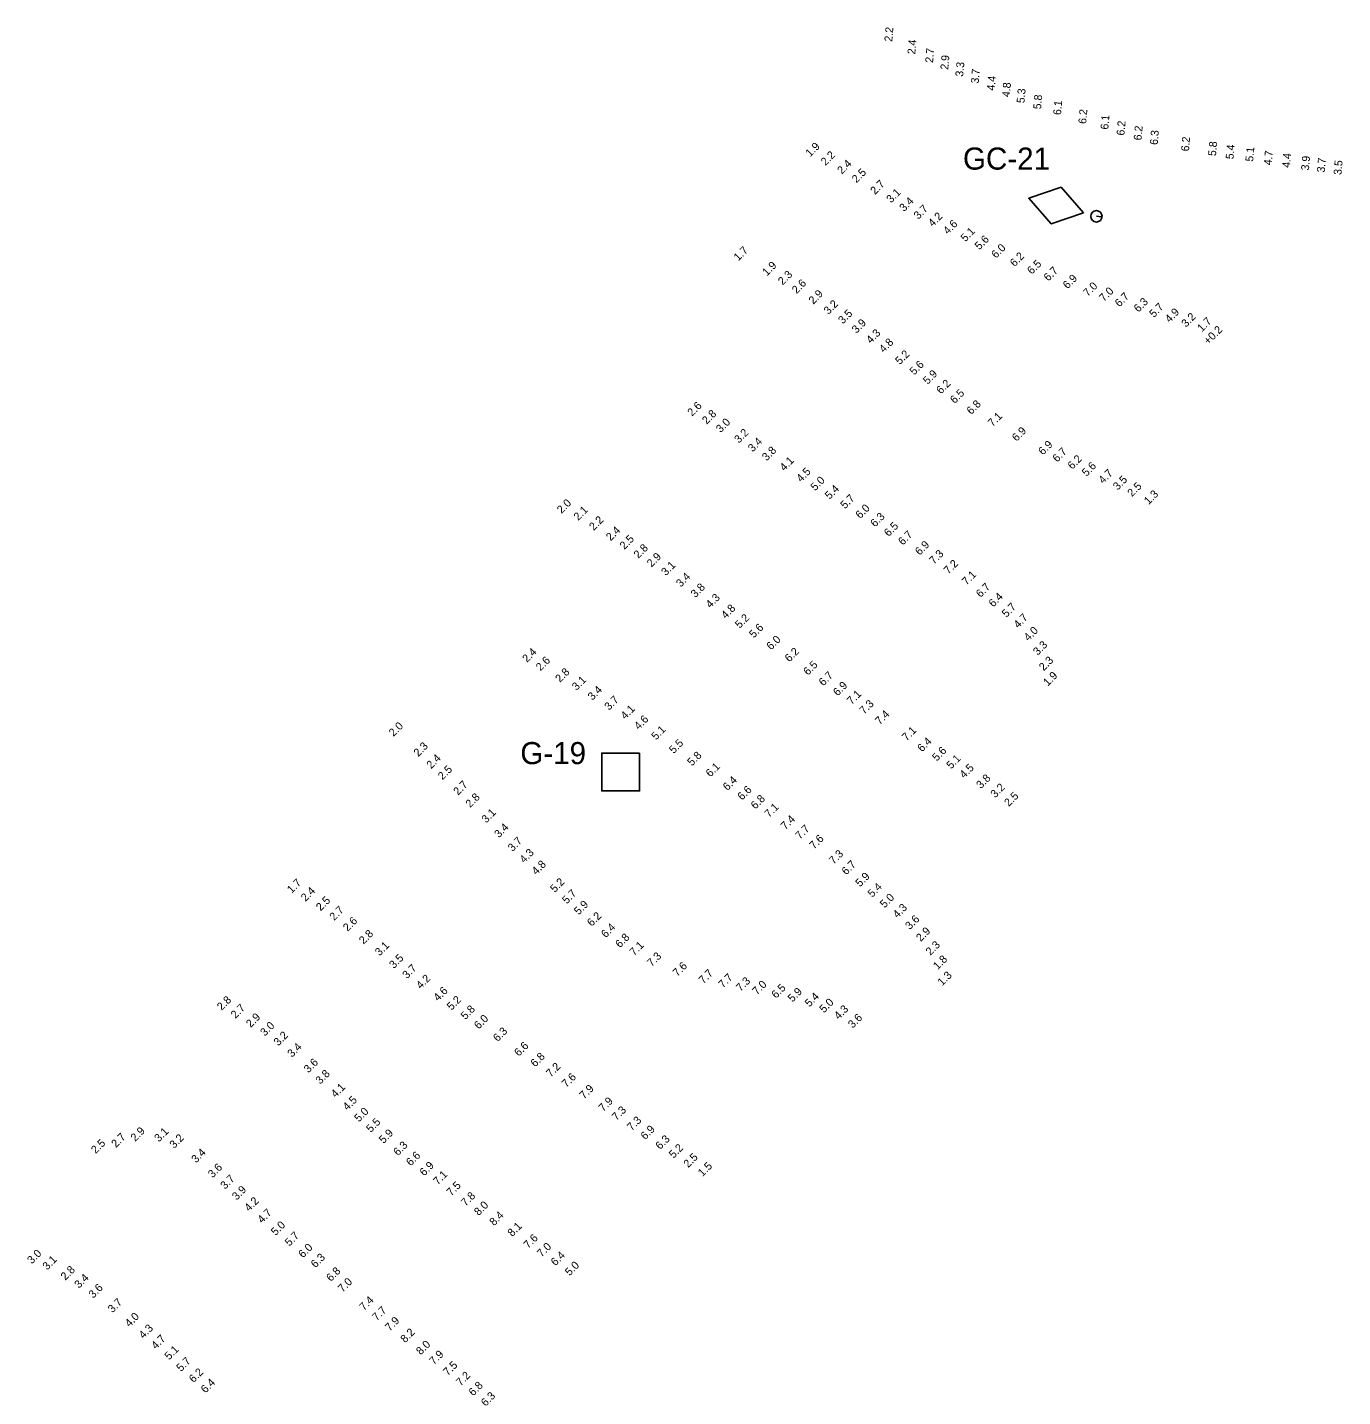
# Model space of a CAD drawing. Extents: x 1023796 to 1112670, y 656573 to 837340.
# Drawn here: x 1107529.3 to 1107945.8, y 698971.1 to 699404.9 of the extents above; entities that cross this region are included whole.
import ezdxf

# ---------------------------------------------------------------- set-up
doc = ezdxf.new("R2010")
doc.units = 0
doc.layers.add('V-CHAN-NAID', color=7, linetype='Continuous')
doc.layers.add('V-TOPO-SOUN', color=7, linetype='Continuous')

msp = doc.modelspace()

# ---------------------------------------------------------------- linework, layer by layer
at = {"layer": 'V-CHAN-NAID'}
msp.add_line((1107869.45, 699344.87), (1107867.84, 699345.05), dxfattribs=at)
for points in [[(1107863.78, 699346.14), (1107856.64, 699354.26), (1107846.4, 699350.8), (1107853.54, 699342.67)], [(1107723.18, 699174.99), (1107711.18, 699174.99), (1107711.18, 699162.99), (1107723.18, 699162.99)]]:
    msp.add_lwpolyline(points, close=True, dxfattribs=at)
msp.add_circle((1107867.84, 699345.05), 1.8, dxfattribs=at)

# ---------------------------------------------------------------- texts
for s, p in [('GC-21', (1107825.58, 699359.85)), ('G-19', (1107685.41, 699171.49))]:
    msp.add_text(s, height=7, dxfattribs=at).set_placement(p)
at = {"layer": 'V-TOPO-SOUN'}
for s, rotation, p in [('2.2', 85, (1107803.16, 699400.29)), ('2.4', 85, (1107810.45, 699396.28)), ('2.7', 85, (1107816.09, 699393.59)), ('2.9', 85, (1107820.89, 699391.4)), ('3.3', 85, (1107825.63, 699389.22)), ('3.7', 85, (1107830.53, 699387.03)), ('4.4', 85, (1107835.59, 699384.81)), ('4.8', 85, (1107840.4, 699382.75)), ('5.3', 85, (1107845.03, 699380.81)), ('5.8', 85, (1107850.29, 699378.88)), ('6.1', 85, (1107856.61, 699377.06)), ('6.2', 85, (1107864.58, 699374.26)), ('6.1', 85, (1107871.58, 699372.47)), ('6.2', 85, (1107876.68, 699370.58)), ('6.2', 85, (1107882.1, 699369.03)), ('6.3', 85, (1107887.22, 699367.61)), ('1.9', 45, (1107777.19, 699363.69)), ('6.2', 85, (1107897.12, 699365.55)), ('5.8', 85, (1107905.68, 699364.06)), ('5.4', 85, (1107911.23, 699363.05)), ('5.1', 85, (1107917.47, 699362.3)), ('2.2', 45, (1107782.04, 699360.97)), ('2.4', 45, (1107787.24, 699358.24)), ('4.7', 85, (1107923.31, 699361.15)), ('4.4', 85, (1107929.1, 699360.34)), ('3.9', 85, (1107935.11, 699359.49)), ('3.7', 85, (1107940.13, 699358.85)), ('3.5', 85, (1107945.41, 699358.09)), ('2.5', 45, (1107791.87, 699355.47)), ('2.7', 45, (1107797.72, 699351.77)), ('3.1', 45, (1107802.8, 699349.11)), ('3.4', 45, (1107806.91, 699346.37)), ('3.7', 45, (1107811.44, 699343.93)), ('4.2', 45, (1107816.02, 699341.57)), ('4.6', 45, (1107820.78, 699339.16)), ('5.1', 45, (1107826.32, 699336.82)), ('5.6', 45, (1107830.76, 699334.27)), ('6.0', 45, (1107836.04, 699331.58)), ('1.7', 45, (1107754.45, 699330.75)), ('6.2', 45, (1107841.92, 699328.92)), ('1.9', 45, (1107763.48, 699326)), ('2.3', 45, (1107768.48, 699323.12)), ('6.5', 45, (1107847.37, 699326.49)), ('6.7', 45, (1107852.61, 699324.34)), ('2.6', 45, (1107772.89, 699320.35)), ('6.9', 45, (1107858.69, 699321.9)), ('7.0', 45, (1107865.11, 699319.46)), ('2.9', 45, (1107778.18, 699317.01)), ('7.0', 45, (1107870.21, 699317.87)), ('6.7', 45, (1107875.13, 699316.15)), ('6.3', 45, (1107881.13, 699314.49)), ('3.2', 45, (1107782.96, 699313.79)), ('3.5', 45, (1107787.52, 699310.77)), ('5.7', 45, (1107886.05, 699312.82)), ('4.9', 45, (1107891.01, 699311.22)), ('3.2', 45, (1107896.21, 699309.73)), ('3.9', 45, (1107791.84, 699307.8)), ('1.7', 45, (1107901.23, 699308.29)), ('+0.2 ', 45, (1107903.27, 699304.23)), ('4.3', 45, (1107796.39, 699304.57)), ('4.8', 45, (1107800.49, 699301.67)), ('5.2', 45, (1107805.59, 699297.89)), ('5.6', 45, (1107810.15, 699294.59)), ('5.9', 45, (1107814.39, 699291.63)), ('6.2', 45, (1107818.6, 699288.59)), ('6.5', 45, (1107822.96, 699285.55)), ('2.6', 45, (1107739.8, 699281.54)), ('6.8', 45, (1107828.2, 699282.09)), ('2.8', 45, (1107744.43, 699279)), ('3.0', 45, (1107748.83, 699276.33)), ('7.1', 45, (1107834.95, 699278.26)), ('3.2', 45, (1107754.61, 699273.01)), ('6.9', 45, (1107842.56, 699273.58)), ('3.4', 45, (1107758.96, 699270.23)), ('3.8', 45, (1107763.4, 699267.4)), ('6.9', 45, (1107850.91, 699269.25)), ('6.7', 45, (1107855.42, 699266.99)), ('4.1', 45, (1107768.99, 699264.18)), ('6.2', 45, (1107860.18, 699264.7)), ('5.6', 45, (1107864.69, 699262.48)), ('4.5', 45, (1107774.3, 699260.67)), ('5.0', 45, (1107778.78, 699257.92)), ('4.7', 45, (1107869.97, 699260.15)), ('3.5', 45, (1107874.55, 699258.12)), ('5.4', 45, (1107783.32, 699255.21)), ('2.5', 45, (1107879.12, 699256.04)), ('1.3', 45, (1107884.38, 699253.54)), ('2.0', 45, (1107698.47, 699250.72)), ('5.7', 45, (1107788.22, 699252.21)), ('6.0', 45, (1107793.02, 699249.09)), ('2.1', 45, (1107703.74, 699248.5)), ('2.2', 45, (1107708.66, 699245.35)), ('6.3', 45, (1107797.73, 699246.43)), ('2.4', 45, (1107714.01, 699242.08)), ('6.5', 45, (1107802.04, 699243.42)), ('6.7', 45, (1107806.54, 699240.68)), ('2.5', 45, (1107718.35, 699239.33)), ('2.8', 45, (1107722.77, 699236.49)), ('6.9', 45, (1107811.87, 699237.5)), ('2.9', 45, (1107726.94, 699233.73)), ('7.3', 45, (1107816.38, 699234.64)), ('7.2', 45, (1107820.98, 699231.51)), ('3.1', 45, (1107731.48, 699231.01)), ('3.4', 45, (1107736.19, 699227.41)), ('7.1', 45, (1107826.72, 699228.02)), ('3.8', 45, (1107740.83, 699224.05)), ('6.7', 45, (1107831.16, 699224.12)), ('4.3', 45, (1107745.57, 699220.76)), ('6.4', 45, (1107835.18, 699221.07)), ('4.8', 45, (1107750.46, 699217.38)), ('5.2', 45, (1107754.86, 699214.33)), ('5.7', 45, (1107839.34, 699217.8)), ('4.7', 45, (1107843.07, 699214.4)), ('5.6', 45, (1107759.33, 699211.28)), ('4.0', 45, (1107846.31, 699210.32)), ('6.0', 45, (1107764.82, 699207.49)), ('3.3', 45, (1107849.24, 699205.78)), ('2.4', 45, (1107687.51, 699203.54)), ('6.2', 45, (1107770.61, 699203.67)), ('2.6', 45, (1107691.79, 699200.85)), ('2.8', 45, (1107697.95, 699197.2)), ('6.5', 45, (1107776.5, 699199.47)), ('2.3', 45, (1107851.13, 699200.88)), ('3.1', 45, (1107703.21, 699194.67)), ('6.7', 45, (1107781.37, 699196.08)), ('6.9', 45, (1107785.91, 699192.91)), ('1.9', 45, (1107852.44, 699196.04)), ('3.4', 45, (1107708.23, 699191.55)), ('3.7', 45, (1107713.5, 699188.37)), ('7.1', 45, (1107790.33, 699190.18)), ('4.1', 45, (1107718.63, 699185.5)), ('7.3', 45, (1107794.27, 699187.12)), ('7.4', 45, (1107799.25, 699183.8)), ('2.0', 45, (1107645.24, 699180.08)), ('4.6', 45, (1107722.91, 699182.23)), ('5.1', 45, (1107728.38, 699178.96)), ('7.1', 45, (1107807.75, 699178.67)), ('6.4', 45, (1107812.61, 699175.2)), ('2.3', 45, (1107653.08, 699173.71)), ('5.5', 45, (1107733.97, 699174.65)), ('5.8', 45, (1107739.75, 699170.74)), ('5.6', 45, (1107817.29, 699172.26)), ('2.4', 45, (1107657.17, 699169.87)), ('2.5', 45, (1107660.77, 699166.33)), ('6.1', 45, (1107745.58, 699167.23)), ('5.1', 45, (1107821.81, 699169.77)), ('4.5', 45, (1107825.97, 699166.83)), ('6.4', 45, (1107750.99, 699162.93)), ('3.8', 45, (1107831.26, 699163.54)), ('2.7', 45, (1107665.67, 699161.48)), ('6.6', 45, (1107755.62, 699159.88)), ('3.2', 45, (1107835.78, 699160.64)), ('2.5', 45, (1107840.11, 699157.91)), ('2.8', 45, (1107669.52, 699157.55)), ('6.8', 45, (1107759.84, 699157.05)), ('7.1', 45, (1107764.19, 699154.4)), ('3.1', 45, (1107674.61, 699152.66)), ('7.4', 45, (1107769.36, 699150.55)), ('3.4', 45, (1107678.63, 699147.98)), ('7.7', 45, (1107773.95, 699147.49)), ('3.7', 45, (1107682.93, 699143.64)), ('7.6', 45, (1107778.42, 699144.38)), ('4.3', 45, (1107686.63, 699139.97)), ('4.8', 45, (1107690.47, 699136.25)), ('7.3', 45, (1107784.62, 699139.58)), ('6.7', 45, (1107788.62, 699136.2)), ('5.9', 45, (1107792.99, 699132.45)), ('1.7', 45, (1107612.98, 699130.37)), ('2.4', 45, (1107617.38, 699127.82)), ('5.2', 45, (1107696.32, 699130.66)), ('5.4', 45, (1107796.86, 699129.12)), ('2.5', 45, (1107622.17, 699124.81)), ('5.7', 45, (1107700.11, 699127.03)), ('5.9', 45, (1107703.87, 699123.55)), ('5.0', 45, (1107800.76, 699125.76)), ('2.7', 45, (1107626.44, 699121.76)), ('6.2', 45, (1107708.01, 699119.91)), ('4.3', 45, (1107804.82, 699122.56)), ('3.6', 45, (1107808.75, 699118.89)), ('2.6', 45, (1107630.72, 699118.34)), ('6.4', 45, (1107712.47, 699116.3)), ('2.9', 45, (1107812.21, 699115.11)), ('2.8', 45, (1107635.76, 699114.27)), ('3.1', 45, (1107640.83, 699110.57)), ('6.8', 45, (1107716.94, 699113.12)), ('7.1', 45, (1107721.46, 699110.61)), ('2.3', 45, (1107815.26, 699110.74)), ('3.5', 45, (1107645.35, 699106.55)), ('7.3', 45, (1107727.01, 699107.18)), ('1.8', 45, (1107817.55, 699106.18)), ('3.7', 45, (1107649.51, 699103.33)), ('7.6', 45, (1107735.15, 699104.05)), ('7.7', 45, (1107743.38, 699101.71)), ('4.2', 45, (1107653.87, 699100.08)), ('7.7', 45, (1107749.6, 699100.38)), ('7.3', 45, (1107755.17, 699099.3)), ('7.0', 45, (1107760.35, 699098.21)), ('6.5', 45, (1107766.38, 699097.11)), ('1.3', 45, (1107819.01, 699101.08)), ('2.8', 45, (1107590.81, 699093.28)), ('4.6', 45, (1107659.35, 699096.2)), ('5.2', 45, (1107663.6, 699093.34)), ('5.9', 45, (1107771.56, 699095.93)), ('5.4', 45, (1107776.95, 699094.38)), ('2.7', 45, (1107595.19, 699090.73)), ('5.8', 45, (1107667.99, 699090.37)), ('5.0', 45, (1107781.57, 699092.53)), ('4.3', 45, (1107786.22, 699090.41)), ('2.9', 45, (1107600.01, 699087.88)), ('3.0', 45, (1107604.5, 699085.14)), ('6.0', 45, (1107672.21, 699087.37)), ('3.6', 45, (1107790.64, 699087.67)), ('3.2', 45, (1107608.77, 699082.07)), ('6.3', 45, (1107678.24, 699083.39)), ('3.4', 45, (1107613.1, 699078.43)), ('6.6', 45, (1107684.93, 699078.76)), ('6.8', 45, (1107690.11, 699075.37)), ('3.6', 45, (1107618.31, 699073.51)), ('7.2', 45, (1107695.03, 699072.18)), ('3.8', 45, (1107622.03, 699069.92)), ('7.6', 45, (1107699.99, 699068.87)), ('4.1', 45, (1107626.88, 699065.67)), ('7.9', 45, (1107705.6, 699065.21)), ('4.5', 45, (1107630.63, 699061.6)), ('5.0', 45, (1107634.3, 699057.96)), ('7.9', 45, (1107711.67, 699061.24)), ('7.3', 45, (1107715.86, 699058.4)), ('5.5', 45, (1107638.05, 699054.62)), ('7.3', 45, (1107720.68, 699055.17)), ('2.7', 45, (1107557.35, 699049.85)), ('2.9', 45, (1107563.45, 699051.78)), ('3.1', 45, (1107570.95, 699051.63)), ('3.2', 45, (1107575.78, 699049.57)), ('5.9', 45, (1107642.08, 699051.12)), ('6.9', 45, (1107724.95, 699052.32)), ('2.5', 45, (1107550.94, 699047.91)), ('3.4', 45, (1107582.71, 699044.97)), ('6.3', 45, (1107646.65, 699047.27)), ('6.3', 45, (1107729.68, 699049.22)), ('5.2', 45, (1107733.92, 699046.44)), ('6.6', 45, (1107650.69, 699044.02)), ('6.9', 45, (1107654.97, 699040.84)), ('2.5', 45, (1107738.56, 699043.48)), ('1.5', 45, (1107743.1, 699040.65)), ('3.6', 45, (1107587.95, 699040.25)), ('3.7', 45, (1107591.89, 699036.63)), ('7.1', 45, (1107659.27, 699038)), ('3.9', 45, (1107595.56, 699033.18)), ('7.5', 45, (1107663.51, 699034.51)), ('4.2', 45, (1107599.5, 699029.6)), ('7.8', 45, (1107668.09, 699031.22)), ('8.0', 45, (1107672.22, 699028.29)), ('4.7', 45, (1107603.63, 699025.86)), ('8.4', 45, (1107677.1, 699025.07)), ('5.0', 45, (1107607.9, 699021.97)), ('8.1', 45, (1107682.82, 699021.63)), ('5.7', 45, (1107612.28, 699018.6)), ('6.0', 45, (1107616.57, 699014.89)), ('7.6', 45, (1107687.91, 699017.86)), ('7.0', 45, (1107692.15, 699015.13)), ('3.0', 45, (1107530.71, 699012.98)), ('3.1', 45, (1107535.57, 699011.04)), ('6.3', 45, (1107620.51, 699011.74)), ('6.4', 45, (1107696.51, 699012.39)), ('2.8', 45, (1107541.31, 699007.81)), ('6.8', 45, (1107625.41, 699007.41)), ('5.0', 45, (1107701, 699009.21)), ('3.4', 45, (1107545.65, 699005.25)), ('3.6', 45, (1107550.14, 699002.11)), ('7.0', 45, (1107629.12, 699004.01)), ('3.7', 45, (1107556.25, 698997.5)), ('7.4', 45, (1107635.9, 698998.19)), ('4.0', 45, (1107561.63, 698993)), ('7.7', 45, (1107639.96, 698994.94)), ('4.3', 45, (1107566.04, 698989.3)), ('7.9', 45, (1107644.05, 698991.68)), ('4.7', 45, (1107569.98, 698985.94)), ('8.2', 45, (1107648.91, 698988)), ('8.0', 45, (1107653.86, 698984.16)), ('5.1', 45, (1107574.19, 698982.57)), ('7.9', 45, (1107658.04, 698981.02)), ('5.7', 45, (1107577.95, 698978.87)), ('7.5', 45, (1107662.44, 698977.58)), ('6.2', 45, (1107581.92, 698975.37)), ('6.4', 45, (1107585.69, 698972.06)), ('7.2', 45, (1107666.5, 698974.31)), ('6.8', 45, (1107670.49, 698971.14)), ('6.3', 45, (1107674.41, 698967.86))]:
    msp.add_text(s, height=2.5, rotation=rotation, dxfattribs=at).set_placement(p)

doc.saveas('drawing.dxf')
